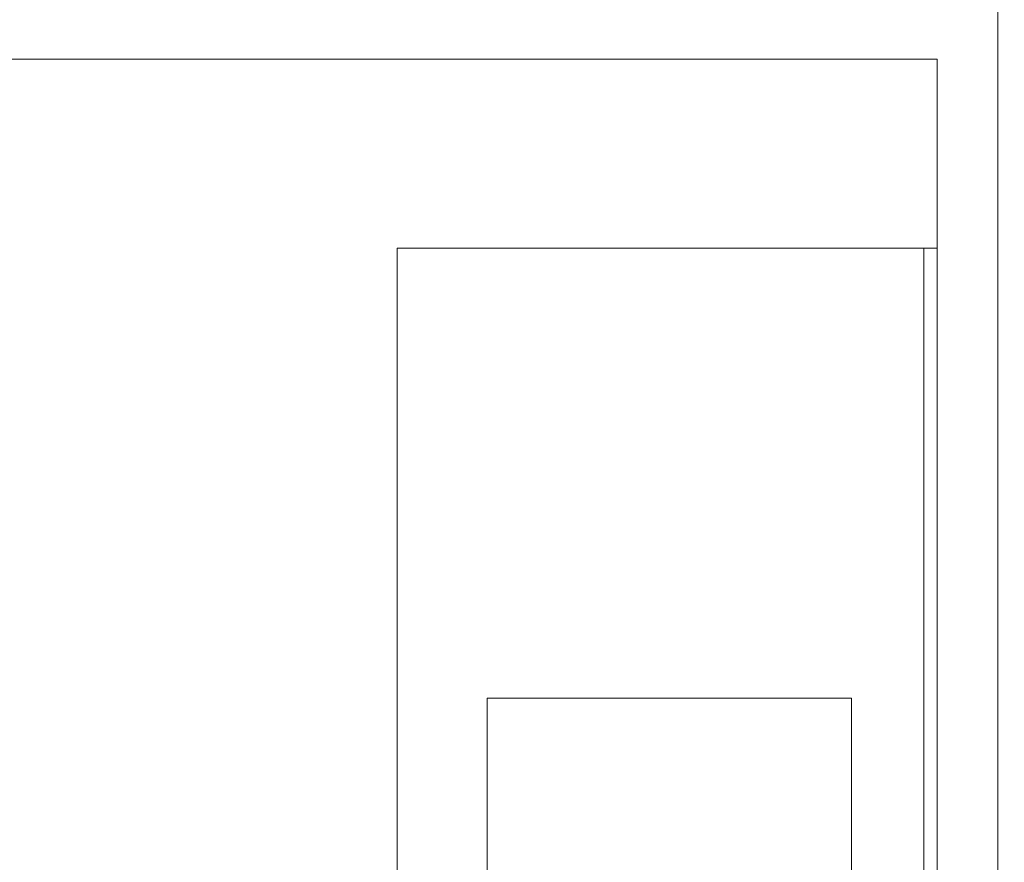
# Model space of a CAD drawing. Header units: millimetres. Extents: x 567 to 934, y -1 to 364.
# Tile 425 of 656: x 754.35 to 756.54, y 45.7 to 47.57. Entities that reach past the tile are written whole.
import ezdxf

# ---------------------------------------------------------------- set-up
doc = ezdxf.new("R2010")
doc.units = ezdxf.units.MM
doc.header["$MEASUREMENT"] = 0
doc.linetypes.add('HIDDEN2', pattern=[0.47625, 0.3175, -0.15875])
doc.layers.add('ARQ FINA', color=8, linetype='Continuous')
doc.layers.add('DI-Detalhes', color=1, linetype='HIDDEN2', lineweight=9)

msp = doc.modelspace()

# ---------------------------------------------------------------- linework, layer by layer
at = {"layer": 'ARQ FINA', "lineweight": 5}
for p, q in [((750.7078, 47.4854), (756.3878, 47.4854)), ((756.3878, 47.4854), (756.3878, 43.7654)), ((756.3578, 47.0654), (755.1878, 47.0654)), ((755.1878, 47.0654), (755.1878, 44.0654)), ((756.3878, 47.0654), (756.3578, 47.0654)), ((756.3578, 47.0654), (756.3578, 44.0654)), ((755.3878, 45.0654), (755.3878, 46.0654)), ((755.3878, 46.0654), (756.1969, 46.0654)), ((756.1969, 46.0654), (756.1969, 45.0654))]:
    msp.add_line(p, q, dxfattribs=at)
at = {"layer": 'DI-Detalhes'}
for points in [[(750.6553, 47.7769), (756.522, 47.7769), (756.522, 43.4388), (750.6553, 43.4388), (750.6553, 47.7769)], [(756.522, 47.7769), (760.0196, 47.7769), (760.0196, 43.4388), (756.522, 43.4388), (756.522, 47.7769)]]:
    msp.add_lwpolyline(points, dxfattribs=at)

doc.saveas('drawing.dxf')
